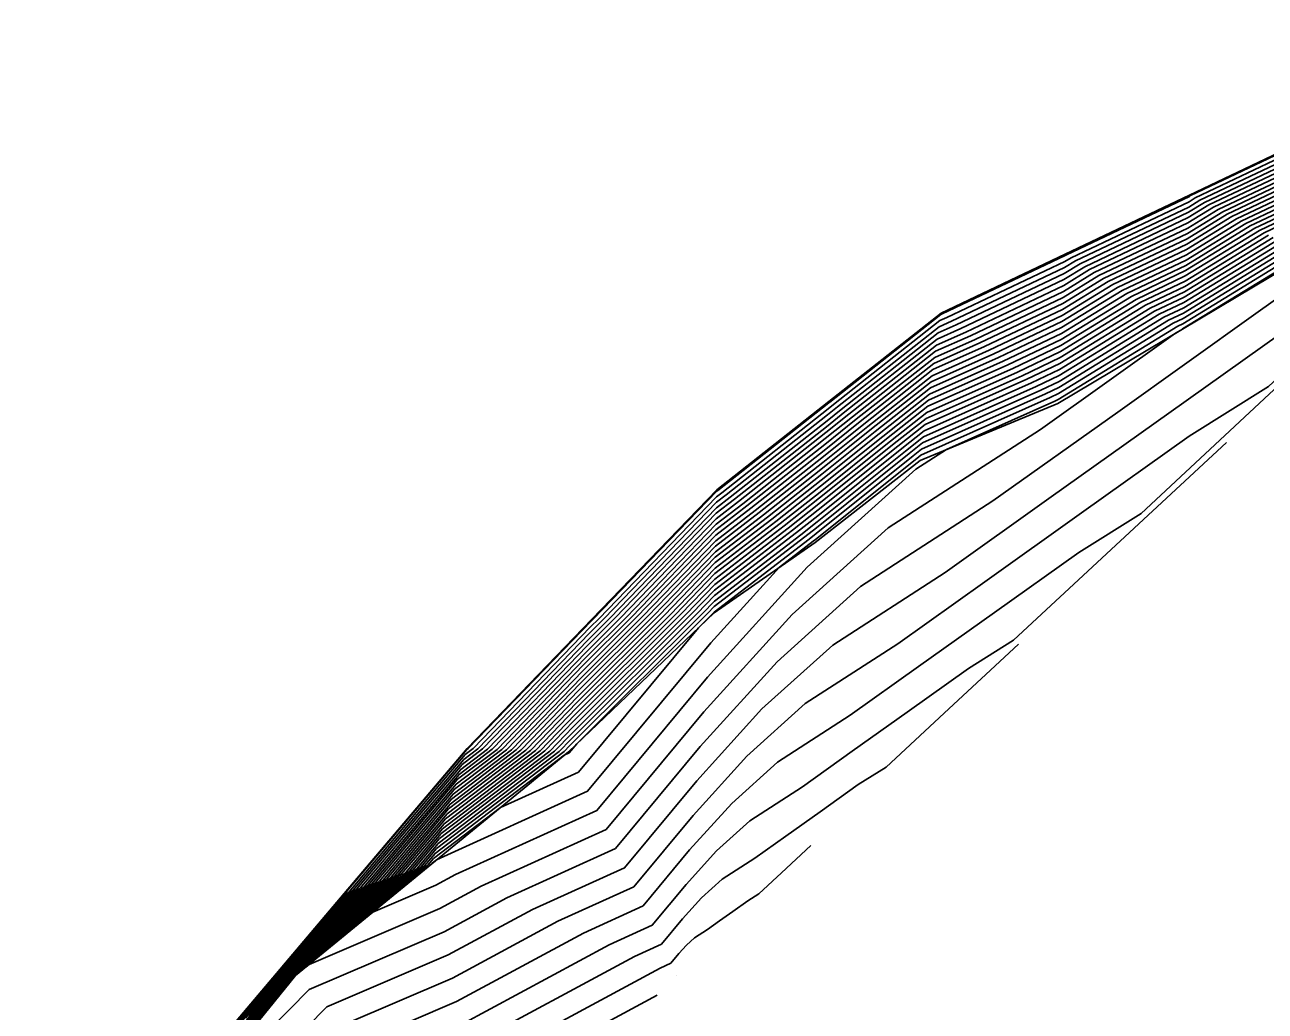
# Model space of a CAD drawing. Extents: x 2188792 to 2191981, y 386090 to 389710.
# Drawn here: x 2191266 to 2191331.1, y 388648.4 to 388700.1 of the extents above; entities that cross this region are included whole.
import ezdxf

# ---------------------------------------------------------------- set-up
doc = ezdxf.new("R2010")
doc.units = 0
for name, color, linetype in [('DTM Contours Major', 7, 'Continuous'), ('DTM Contours Minor', 7, 'Continuous'), ('Exist DTM QL2 LIDAR Elevation Point', 7, 'Continuous'), ('PH Exist DTM Breakline', 7, 'Continuous')]:
    doc.layers.add(name, color=color, linetype=linetype)

msp = doc.modelspace()

# ---------------------------------------------------------------- linework, layer by layer
at = {"layer": 'DTM Contours Major'}
for points in [[(2191333.628, 388693.975), (2191327.43, 388691.034), (2191327.111, 388690.839), (2191320.917, 388687.9), (2191320.594, 388687.701), (2191314.405, 388684.765), (2191314.04, 388684.602), (2191308.464, 388680.205), (2191308.178, 388679.976), (2191302.607, 388675.583), (2191302.327, 388675.368), (2191296.143, 388668.97), (2191295.712, 388668.541), (2191289.549, 388662.165), (2191289.136, 388661.851), (2191283.042, 388654.654), (2191282.664, 388654.354), (2191276.545, 388647.128)], [(2191333.563, 388692.762), (2191328.634, 388690.423), (2191327.04, 388689.448), (2191322.136, 388687.121), (2191320.517, 388686.128), (2191315.638, 388683.812), (2191313.812, 388682.998), (2191309.456, 388679.564), (2191308.026, 388678.419), (2191303.694, 388675.003), (2191302.295, 388673.929), (2191297.575, 388669.045), (2191295.423, 388666.901), (2191290.806, 388662.124), (2191288.741, 388660.556), (2191284.028, 388654.988), (2191282.161, 388653.509), (2191277.305, 388647.775)], [(2191333.498, 388691.549), (2191329.839, 388689.813), (2191326.97, 388688.058), (2191323.355, 388686.342), (2191320.441, 388684.554), (2191316.871, 388682.86), (2191313.584, 388681.395), (2191310.448, 388678.922), (2191307.874, 388676.862), (2191304.782, 388674.424), (2191302.264, 388672.49), (2191299.007, 388669.12), (2191295.133, 388665.261), (2191292.062, 388662.084), (2191288.347, 388659.26), (2191285.014, 388655.323), (2191281.658, 388652.664), (2191278.066, 388648.422), (2191274.471, 388644.01)], [(2191338.681, 388690.718), (2191330.613, 388684.97), (2191323.366, 388679.808), (2191316.821, 388675.147), (2191309.875, 388670.667), (2191305.495, 388666.722), (2191301.471, 388662.283), (2191297.013, 388656.923), (2191291.319, 388654.337), (2191288.031, 388652.565), (2191280.951, 388649.539), (2191273.529, 388641.994)], [(2191333.433, 388690.336), (2191331.044, 388689.202), (2191326.899, 388686.667), (2191324.573, 388685.564), (2191320.365, 388682.981), (2191318.104, 388681.908), (2191313.356, 388679.791), (2191311.441, 388678.281), (2191307.722, 388675.305), (2191305.869, 388673.844), (2191302.233, 388671.051), (2191300.439, 388669.195), (2191294.844, 388663.621), (2191293.319, 388662.043), (2191287.952, 388657.965), (2191285.999, 388655.658), (2191281.156, 388651.819), (2191278.827, 388649.069), (2191273.639, 388642.702)], [(2191332.249, 388688.592), (2191326.829, 388685.277), (2191325.792, 388684.785), (2191320.288, 388681.408), (2191319.337, 388680.956), (2191313.128, 388678.188), (2191312.433, 388677.64), (2191307.57, 388673.748), (2191306.957, 388673.264), (2191302.201, 388669.611), (2191301.871, 388669.27), (2191294.987, 388662.411), (2191294.591, 388661.935), (2191294.334, 388661.818), (2191287.557, 388656.669), (2191286.985, 388655.993), (2191280.653, 388650.974), (2191279.588, 388649.716), (2191272.807, 388641.395)], [(2191318.165, 388667.649), (2191314.259, 388664.018), (2191311.224, 388661.198), (2191309.749, 388660.276), (2191307.752, 388658.854), (2191305.958, 388657.576), (2191304.338, 388656.422), (2191302.618, 388655.313), (2191301.534, 388654.336), (2191300.538, 388653.237), (2191299.434, 388651.91), (2191298.025, 388651.27), (2191289.12, 388646.47), (2191285.547, 388644.943), (2191280.828, 388640.147), (2191275.659, 388635.654), (2191273.315, 388632.165), (2191272.28, 388628.67), (2191271.451, 388625.871), (2191270.807, 388620.838)]]:
    msp.add_lwpolyline(points, dxfattribs=at)
at = {"layer": 'DTM Contours Minor'}
for points in [[(2191350.873, 388699.359), (2191339.842, 388689.107), (2191331.273, 388681.144), (2191327.109, 388678.541), (2191321.468, 388674.524), (2191316.403, 388670.915), (2191311.828, 388667.657), (2191306.973, 388664.526), (2191303.91, 388661.768), (2191301.098, 388658.665), (2191297.981, 388654.918), (2191294.001, 388653.11), (2191288.467, 388650.127), (2191282.79, 388647.701), (2191275.292, 388640.08), (2191273.344, 388638.387), (2191269.813, 388633.13), (2191268.254, 388627.865), (2191267.005, 388623.647), (2191266.034, 388616.065)], [(2191333.641, 388694.218), (2191327.189, 388691.156), (2191327.125, 388691.117), (2191320.674, 388688.056), (2191320.609, 388688.016), (2191314.159, 388684.955), (2191314.085, 388684.922), (2191308.266, 388680.333), (2191308.208, 388680.287), (2191302.389, 388675.699), (2191302.333, 388675.656), (2191295.857, 388668.955), (2191295.77, 388668.869), (2191289.298, 388662.173), (2191289.215, 388662.111), (2191282.845, 388654.587), (2191282.765, 388654.523), (2191276.393, 388646.999)], [(2191333.615, 388693.733), (2191327.671, 388690.912), (2191327.097, 388690.561), (2191321.161, 388687.744), (2191320.578, 388687.386), (2191314.652, 388684.574), (2191313.994, 388684.281), (2191308.662, 388680.077), (2191308.147, 388679.664), (2191302.824, 388675.467), (2191302.321, 388675.08), (2191296.429, 388668.985), (2191295.654, 388668.213), (2191289.801, 388662.157), (2191289.057, 388661.592), (2191283.239, 388654.721), (2191282.564, 388654.185), (2191276.697, 388647.258)], [(2191333.602, 388693.49), (2191327.912, 388690.79), (2191327.082, 388690.283), (2191321.405, 388687.588), (2191320.563, 388687.072), (2191314.898, 388684.384), (2191313.949, 388683.96), (2191308.861, 388679.948), (2191308.117, 388679.353), (2191303.042, 388675.351), (2191302.314, 388674.792), (2191296.716, 388669), (2191295.597, 388667.885), (2191290.052, 388662.149), (2191288.978, 388661.333), (2191283.436, 388654.788), (2191282.463, 388654.016), (2191276.849, 388647.387)], [(2191333.589, 388693.247), (2191328.153, 388690.668), (2191327.068, 388690.005), (2191321.649, 388687.433), (2191320.548, 388686.757), (2191315.145, 388684.193), (2191313.903, 388683.64), (2191309.059, 388679.82), (2191308.087, 388679.042), (2191303.259, 388675.235), (2191302.308, 388674.504), (2191297.002, 388669.015), (2191295.539, 388667.557), (2191290.303, 388662.141), (2191288.899, 388661.074), (2191283.634, 388654.854), (2191282.362, 388653.847), (2191277.001, 388647.516)], [(2191333.576, 388693.005), (2191328.394, 388690.545), (2191327.054, 388689.726), (2191321.892, 388687.277), (2191320.532, 388686.442), (2191315.392, 388684.003), (2191313.857, 388683.319), (2191309.258, 388679.692), (2191308.056, 388678.73), (2191303.477, 388675.119), (2191302.302, 388674.216), (2191297.289, 388669.03), (2191295.481, 388667.229), (2191290.555, 388662.133), (2191288.82, 388660.815), (2191283.831, 388654.921), (2191282.262, 388653.678), (2191277.153, 388647.646)], [(2191333.55, 388692.52), (2191328.875, 388690.301), (2191327.026, 388689.17), (2191322.38, 388686.965), (2191320.502, 388685.813), (2191315.885, 388683.622), (2191313.766, 388682.677), (2191309.655, 388679.435), (2191307.995, 388678.107), (2191303.912, 388674.887), (2191302.289, 388673.641), (2191297.861, 388669.06), (2191295.365, 388666.573), (2191291.057, 388662.116), (2191288.663, 388660.297), (2191284.225, 388655.055), (2191282.061, 388653.34), (2191277.458, 388647.905)], [(2191333.537, 388692.277), (2191329.116, 388690.179), (2191327.012, 388688.892), (2191322.624, 388686.81), (2191320.487, 388685.498), (2191316.131, 388683.432), (2191313.721, 388682.357), (2191309.853, 388679.307), (2191307.965, 388677.796), (2191304.129, 388674.771), (2191302.283, 388673.353), (2191298.148, 388669.075), (2191295.307, 388666.245), (2191291.308, 388662.108), (2191288.584, 388660.038), (2191284.422, 388655.122), (2191281.96, 388653.171), (2191277.61, 388648.034)], [(2191333.524, 388692.034), (2191329.357, 388690.057), (2191326.998, 388688.614), (2191322.867, 388686.654), (2191320.471, 388685.184), (2191316.378, 388683.241), (2191313.675, 388682.036), (2191310.052, 388679.179), (2191307.935, 388677.485), (2191304.347, 388674.655), (2191302.277, 388673.065), (2191298.434, 388669.09), (2191295.249, 388665.917), (2191291.56, 388662.1), (2191288.505, 388659.778), (2191284.619, 388655.189), (2191281.86, 388653.002), (2191277.762, 388648.163)], [(2191333.511, 388691.792), (2191329.598, 388689.935), (2191326.984, 388688.336), (2191323.111, 388686.498), (2191320.456, 388684.869), (2191316.625, 388683.051), (2191313.63, 388681.715), (2191310.25, 388679.051), (2191307.904, 388677.173), (2191304.564, 388674.54), (2191302.27, 388672.777), (2191298.72, 388669.105), (2191295.191, 388665.589), (2191291.811, 388662.092), (2191288.426, 388659.519), (2191284.816, 388655.256), (2191281.759, 388652.833), (2191277.914, 388648.293)], [(2191333.485, 388691.306), (2191330.08, 388689.691), (2191326.956, 388687.78), (2191323.598, 388686.187), (2191320.426, 388684.24), (2191317.118, 388682.67), (2191313.538, 388681.074), (2191310.647, 388678.794), (2191307.844, 388676.551), (2191304.999, 388674.308), (2191302.258, 388672.202), (2191299.293, 388669.135), (2191295.076, 388664.933), (2191292.314, 388662.075), (2191288.268, 388659.001), (2191285.211, 388655.39), (2191281.558, 388652.495), (2191278.218, 388648.552), (2191274.304, 388643.748)], [(2191333.446, 388690.579), (2191330.803, 388689.324), (2191326.913, 388686.946), (2191324.33, 388685.719), (2191320.38, 388683.296), (2191317.857, 388682.099), (2191313.402, 388680.112), (2191311.242, 388678.409), (2191307.752, 388675.616), (2191305.652, 388673.96), (2191302.239, 388671.338), (2191300.152, 388669.18), (2191294.902, 388663.949), (2191293.068, 388662.051), (2191288.031, 388658.224), (2191285.802, 388655.591), (2191281.256, 388651.988), (2191278.675, 388648.94), (2191273.805, 388642.964)], [(2191333.459, 388690.821), (2191330.562, 388689.446), (2191326.927, 388687.224), (2191324.086, 388685.875), (2191320.395, 388683.61), (2191317.611, 388682.289), (2191313.447, 388680.433), (2191311.044, 388678.537), (2191307.783, 388675.928), (2191305.434, 388674.076), (2191302.245, 388671.626), (2191299.866, 388669.165), (2191294.96, 388664.277), (2191292.816, 388662.059), (2191288.11, 388658.483), (2191285.605, 388655.524), (2191281.357, 388652.157), (2191278.523, 388648.81), (2191273.972, 388643.225)], [(2191333.472, 388691.064), (2191330.321, 388689.569), (2191326.941, 388687.502), (2191323.842, 388686.031), (2191320.41, 388683.925), (2191317.364, 388682.479), (2191313.493, 388680.753), (2191310.845, 388678.666), (2191307.813, 388676.239), (2191305.217, 388674.192), (2191302.251, 388671.914), (2191299.58, 388669.15), (2191295.018, 388664.605), (2191292.565, 388662.067), (2191288.189, 388658.742), (2191285.408, 388655.457), (2191281.457, 388652.326), (2191278.371, 388648.681), (2191274.138, 388643.487)], [(2191339.97, 388688.789), (2191331.314, 388680.744), (2191324.59, 388674.495), (2191321.322, 388672.453), (2191316.896, 388669.3), (2191312.921, 388666.469), (2191309.331, 388663.912), (2191305.521, 388661.455), (2191303.118, 388659.291), (2191300.911, 388656.856), (2191298.466, 388653.915), (2191295.342, 388652.497), (2191288.685, 388648.908), (2191283.709, 388646.781), (2191277.138, 388640.102), (2191274.116, 388637.476), (2191270.98, 388632.809), (2191269.596, 388628.134), (2191268.487, 388624.388), (2191267.625, 388617.656)], [(2191332.008, 388688.714), (2191326.843, 388685.555), (2191325.548, 388684.941), (2191320.304, 388681.722), (2191319.09, 388681.147), (2191313.174, 388678.509), (2191312.234, 388677.768), (2191307.6, 388674.059), (2191306.739, 388673.38), (2191302.207, 388669.899), (2191301.584, 388669.255), (2191294.612, 388662.308), (2191294.324, 388662.01), (2191287.636, 388656.928), (2191286.788, 388655.926), (2191280.753, 388651.143), (2191279.436, 388649.587), (2191272.973, 388641.657)], [(2191331.767, 388688.836), (2191326.857, 388685.833), (2191325.304, 388685.097), (2191320.319, 388682.037), (2191318.844, 388681.337), (2191313.219, 388678.829), (2191312.036, 388677.896), (2191307.631, 388674.371), (2191306.522, 388673.496), (2191302.214, 388670.187), (2191301.298, 388669.24), (2191294.67, 388662.637), (2191294.073, 388662.018), (2191287.715, 388657.187), (2191286.591, 388655.859), (2191280.854, 388651.312), (2191279.283, 388649.457), (2191273.14, 388641.918)], [(2191331.526, 388688.958), (2191326.871, 388686.111), (2191325.061, 388685.252), (2191320.334, 388682.352), (2191318.597, 388681.527), (2191313.265, 388679.15), (2191311.838, 388678.024), (2191307.661, 388674.682), (2191306.304, 388673.612), (2191302.22, 388670.475), (2191301.012, 388669.225), (2191294.728, 388662.965), (2191293.821, 388662.026), (2191287.794, 388657.446), (2191286.394, 388655.792), (2191280.954, 388651.481), (2191279.131, 388649.328), (2191273.306, 388642.18)], [(2191331.285, 388689.08), (2191326.885, 388686.389), (2191324.817, 388685.408), (2191320.349, 388682.666), (2191318.351, 388681.718), (2191313.31, 388679.471), (2191311.639, 388678.153), (2191307.692, 388674.994), (2191306.087, 388673.728), (2191302.226, 388670.763), (2191300.725, 388669.21), (2191294.786, 388663.293), (2191293.57, 388662.035), (2191287.873, 388657.706), (2191286.196, 388655.725), (2191281.055, 388651.65), (2191278.979, 388649.198), (2191273.473, 388642.441)], [(2191333.212, 388688.103), (2191326.772, 388684.165), (2191326.767, 388684.162), (2191326.407, 388683.941), (2191319.318, 388678.892), (2191311.327, 388673.738), (2191306.287, 388669.199), (2191301.658, 388664.092), (2191296.528, 388657.925), (2191289.978, 388654.95), (2191287.813, 388653.784), (2191280.945, 388650.848), (2191280.251, 388650.297), (2191280.196, 388650.234), (2191272.142, 388640.349)], [(2191332.972, 388688.225), (2191326.786, 388684.443), (2191326.523, 388684.318), (2191320.242, 388680.464), (2191320.077, 388680.385), (2191314.394, 388677.851), (2191312.778, 388676.809), (2191307.079, 388671.676), (2191301.845, 388665.902), (2191296.044, 388658.928), (2191288.636, 388655.564), (2191287.596, 388655.002), (2191284.292, 388653.591), (2191280.351, 388650.466), (2191280.044, 388650.104), (2191272.308, 388640.611)], [(2191332.731, 388688.347), (2191326.801, 388684.721), (2191326.279, 388684.474), (2191320.258, 388680.778), (2191319.83, 388680.575), (2191313.037, 388677.546), (2191312.83, 388677.383), (2191307.509, 388673.125), (2191307.392, 388673.033), (2191305.625, 388671.675), (2191302.031, 388667.711), (2191295.56, 388659.93), (2191287.639, 388656.333), (2191287.4, 388656.151), (2191287.379, 388656.127), (2191280.452, 388650.636), (2191279.892, 388649.975), (2191272.474, 388640.872)], [(2191332.49, 388688.47), (2191326.815, 388684.999), (2191326.036, 388684.629), (2191320.273, 388681.093), (2191319.583, 388680.766), (2191313.082, 388677.867), (2191312.631, 388677.511), (2191307.54, 388673.437), (2191307.174, 388673.148), (2191302.195, 388669.324), (2191302.157, 388669.285), (2191301.37, 388668.501), (2191295.075, 388660.933), (2191290.987, 388659.076), (2191287.478, 388656.41), (2191287.182, 388656.06), (2191280.552, 388650.805), (2191279.74, 388649.845), (2191272.641, 388641.134)], [(2191332.895, 388684.629), (2191326.041, 388679.747), (2191319.884, 388675.362), (2191314.324, 388671.402), (2191308.424, 388667.596), (2191304.702, 388664.245), (2191301.285, 388660.474), (2191297.497, 388655.92), (2191292.66, 388653.724), (2191288.249, 388651.346), (2191281.871, 388648.62), (2191273.447, 388640.057)], [(2191329.068, 388678.219), (2191322.787, 388672.381), (2191317.907, 388667.847), (2191315.536, 388666.365), (2191312.324, 388664.077), (2191309.44, 388662.022), (2191306.835, 388660.167), (2191304.07, 388658.384), (2191302.326, 388656.813), (2191300.725, 388655.047), (2191298.95, 388652.913), (2191296.683, 388651.884), (2191288.902, 388647.689), (2191284.628, 388645.862), (2191278.983, 388640.124), (2191274.888, 388636.565), (2191272.148, 388632.487), (2191270.938, 388628.402), (2191269.969, 388625.129), (2191269.216, 388619.247)], [(2191307.263, 388657.079), (2191305.731, 388655.655), (2191304.541, 388654.55), (2191303.963, 388654.188), (2191303.18, 388653.63), (2191302.477, 388653.129), (2191301.841, 388652.677), (2191301.167, 388652.242), (2191300.742, 388651.859), (2191300.351, 388651.428), (2191299.919, 388650.908), (2191299.366, 388650.657), (2191289.338, 388645.251), (2191286.466, 388644.024), (2191282.674, 388640.169), (2191276.431, 388634.743), (2191274.483, 388631.843), (2191273.623, 388628.939), (2191272.933, 388626.612), (2191272.398, 388622.429)], [(2191299.202, 388649.232), (2191289.556, 388644.032), (2191287.386, 388643.105), (2191284.519, 388640.191), (2191277.203, 388633.832), (2191275.65, 388631.521), (2191274.965, 388629.207), (2191274.416, 388627.353), (2191273.989, 388624.02)]]:
    msp.add_lwpolyline(points, dxfattribs=at)
at = {"layer": 'Exist DTM QL2 LIDAR Elevation Point'}
msp.add_line((2191300.231, 388650.261), (2191300.231, 388650.261), dxfattribs=at)
at = {"layer": 'PH Exist DTM Breakline'}
for points in [[(2191407.893, 388772.205), (2191403.542, 388765.923), (2191399.19, 388759.641), (2191394.838, 388753.358), (2191390.437, 388747.866), (2191386.037, 388742.373), (2191381.636, 388736.88), (2191375.203, 388729.595), (2191368.77, 388722.311), (2191362.337, 388715.027), (2191356.694, 388710.388), (2191351.051, 388705.75), (2191345.249, 388701.926), (2191339.446, 388698.103), (2191333.644, 388694.279), (2191327.128, 388691.187), (2191320.613, 388688.095), (2191314.097, 388685.003), (2191308.216, 388680.365), (2191302.335, 388675.728), (2191295.785, 388668.952), (2191289.235, 388662.176), (2191282.792, 388654.569), (2191276.349, 388646.962)], [(2191405.569, 388762.053), (2191400.515, 388755.372), (2191395.461, 388748.69), (2191390.898, 388743.535), (2191386.335, 388738.38), (2191381.772, 388733.225), (2191376.833, 388726.834), (2191371.895, 388720.444), (2191365.848, 388714.23), (2191359.801, 388708.016), (2191353.52, 388702.521), (2191347.238, 388697.027), (2191339.85, 388691.948), (2191333.311, 388688.053), (2191326.772, 388684.159), (2191320.233, 388680.264), (2191312.998, 388677.274), (2191307.495, 388672.977), (2191302.194, 388669.287), (2191294.558, 388662.002), (2191287.394, 388656.132), (2191280.229, 388650.261), (2191271.944, 388640.039)]]:
    msp.add_lwpolyline(points, dxfattribs=at)

doc.saveas('drawing.dxf')
